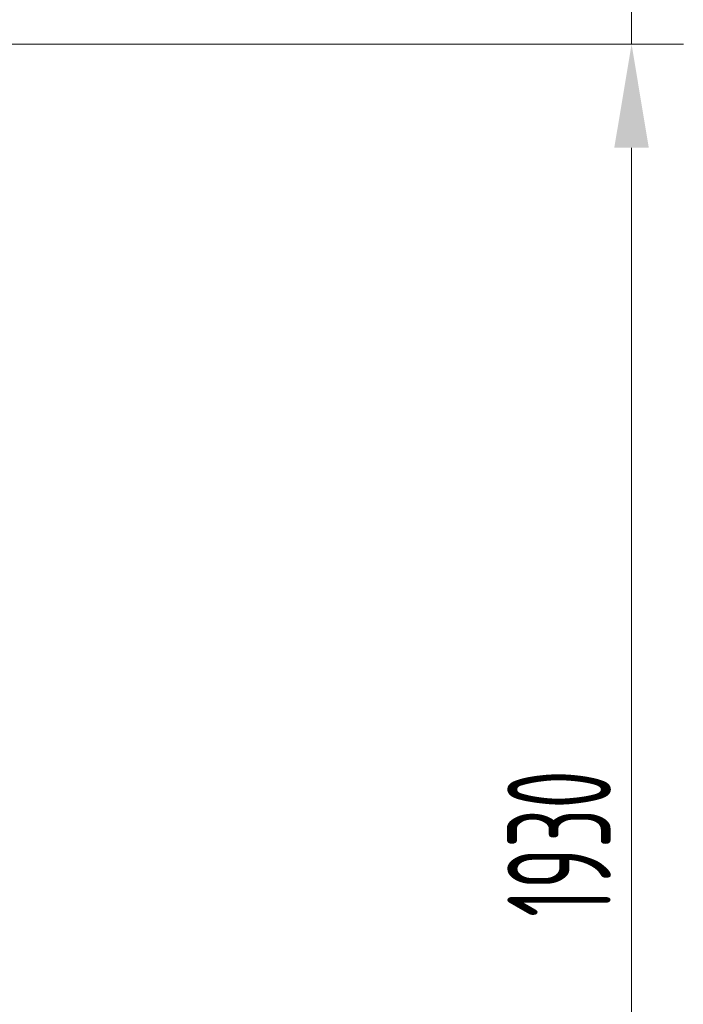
# Model space of a CAD drawing. Header units: millimetres. Extents: x -727 to 69715, y -15705 to 98123.
# Tile 315 of 316: x 67201 to 68003, y 93723 to 94911. Entities that reach past the tile are written whole.
import ezdxf

# ---------------------------------------------------------------- set-up
doc = ezdxf.new("R2010")
doc.units = ezdxf.units.MM
doc.layers.add('UT_KOTY - DIMENZE', color=7, linetype='Continuous', lineweight=5)
doc.styles.add('ISOCP 2.5', font='isocp.shx', dxfattribs={"width": 0.6, "height": 2.5})

msp = doc.modelspace()

# ---------------------------------------------------------------- linework, layer by layer
at = {"layer": 'UT_KOTY - DIMENZE'}
for p, q in [((67940.1, 94881.4), (67940.1, 95127)), ((66842.4, 94881.4), (68002.6, 94881.4)), ((67378.1, 94881.4), (68002.6, 94881.4)), ((67940.1, 93076.9), (67940.1, 94756.4)), ((67940.1, 94756.4), (67940.1, 94631.4))]:
    msp.add_line(p, q, dxfattribs=at)
msp.add_solid([(67919.2, 94756.4), (67960.9, 94756.4), (67940.1, 94881.4)], dxfattribs=at)
msp.add_solid([(67919.2, 94756.4), (67960.9, 94756.4), (67940.1, 94881.4)], dxfattribs=at)

# ---------------------------------------------------------------- texts
at = {"layer": 'UT_KOTY - DIMENZE', "char_height": 125, "attachment_point": 5, "rotation": 90, "style": 'ISOCP 2.5'}
for s, insert in [('246', (67852.6, 95004.2)), ('1930', (67852.6, 93916.7))]:
    msp.add_mtext(s, dxfattribs=dict(at, insert=insert))

doc.saveas('drawing.dxf')
